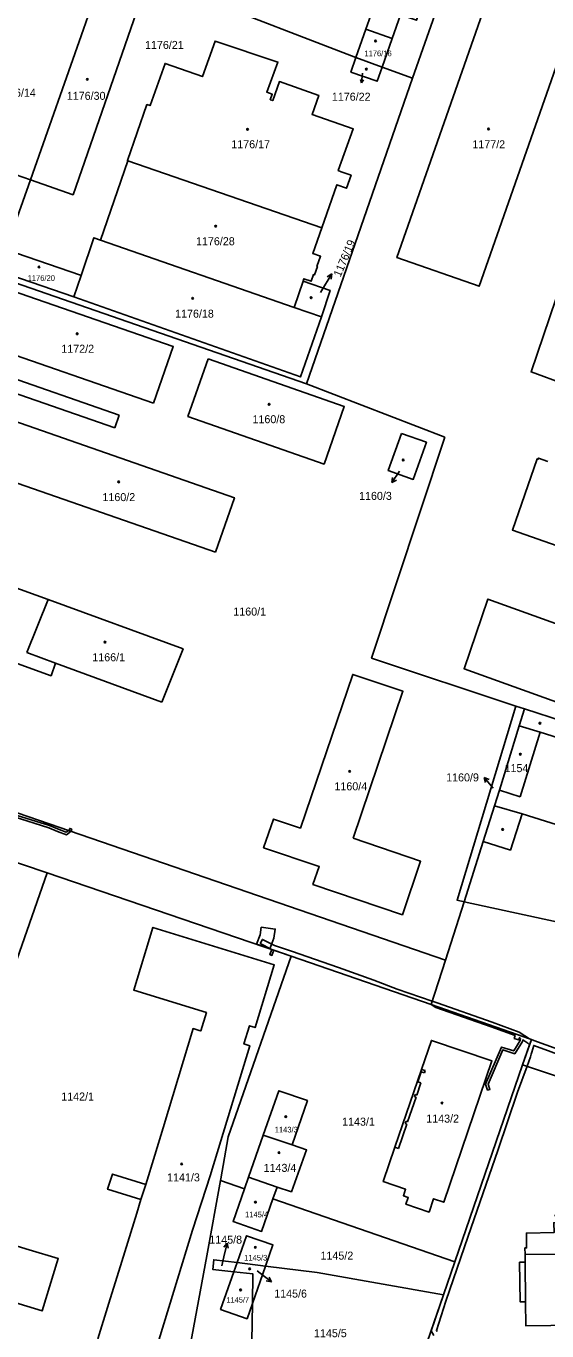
# Model space of a CAD drawing. Extents: x -756746 to -753363, y -1166406 to -1161727.
# Drawn here: x -755081.7 to -754971.1, y -1163469.4 to -1163192.1 of the extents above; entities that cross this region are included whole.
import ezdxf

# ---------------------------------------------------------------- set-up
doc = ezdxf.new("R2010")
doc.units = 0
for name, color, linetype in [('Hranice parcel', 7, 'Continuous'), ('Parcelní čísla', 7, 'Continuous'), ('Pop  PČ popisy', 7, 'Continuous'), ('Vnitřní kresba', 7, 'Continuous'), ('Věcná břemena k části', 7, 'Continuous'), ('Značky budov', 7, 'Continuous')]:
    doc.layers.add(name, color=color, linetype=linetype)

msp = doc.modelspace()

# ---------------------------------------------------------------- linework, layer by layer
at = {"layer": 'Hranice parcel'}
for p, q in [((-754999.6, -1163203.2), (-754988.08, -1163170.34)), ((-755064.46, -1163178.37), (-755011.63, -1163198.83)), ((-755011.63, -1163198.83), (-755009.51, -1163192.8)), ((-755009.51, -1163192.8), (-755003.93, -1163194.77)), ((-755003.93, -1163194.77), (-755006.05, -1163200.83)), ((-755011.63, -1163198.83), (-755006.05, -1163200.83)), ((-755006.05, -1163200.83), (-754999.6, -1163203.2)), ((-755022.11, -1163268.11), (-754999.6, -1163203.2)), ((-755065.87, -1163237.6), (-755060.02, -1163220.77)), ((-755060.02, -1163220.77), (-755018.87, -1163234.99)), ((-755080.75, -1163224.81), (-755085.97, -1163239.58)), ((-755024.74, -1163251.9), (-755065.87, -1163237.6)), ((-755022.11, -1163268.11), (-755087.65, -1163245.43)), ((-755087.46, -1163244.18), (-755071.51, -1163249.63)), ((-755069.97, -1163245.09), (-755071.51, -1163249.63)), ((-755022.85, -1163246.34), (-755024.74, -1163251.9)), ((-755018.95, -1163253.89), (-755024.74, -1163251.9)), ((-754992.76, -1163279.49), (-755022.11, -1163268.11)), ((-755081.49, -1163325.25), (-755076.96, -1163313.94)), ((-755075.42, -1163327.49), (-755081.49, -1163325.25)), ((-755052.86, -1163335.8), (-755075.42, -1163327.49)), ((-754975.84, -1163337.22), (-754977.67, -1163336.61)), ((-754992.62, -1163390.59), (-755123.22, -1163345.63)), ((-754984.58, -1163365.37), (-754988.67, -1163378.2)), ((-755077.18, -1163372.02), (-755088.68, -1163368.18)), ((-755093.02, -1163417.33), (-755077.18, -1163372.02)), ((-755025.39, -1163389.75), (-755077.18, -1163372.02)), ((-754988.67, -1163378.2), (-754992.62, -1163390.59)), ((-754949, -1163386.84), (-754988.67, -1163378.2)), ((-754995.64, -1163400.06), (-755025.39, -1163389.75)), ((-754992.62, -1163390.59), (-754995.64, -1163400.06)), ((-755003.34, -1163430.36), (-754997.68, -1163413.82)), ((-754990.59, -1163454.72), (-754976.28, -1163412.82)), ((-755034.42, -1163436.72), (-755031.29, -1163427.76)), ((-755031.29, -1163427.76), (-755025.16, -1163429.82)), ((-755035.29, -1163439.22), (-755034.42, -1163436.72)), ((-755034.42, -1163436.72), (-755028.36, -1163438.84)), ((-755040.36, -1163437.46), (-755035.29, -1163439.22)), ((-755028.36, -1163438.84), (-755029.23, -1163441.32)), ((-755029.23, -1163441.32), (-754990.59, -1163454.72)), ((-755037.55, -1163456.81), (-755036.87, -1163454.87)), ((-755036.87, -1163454.87), (-755030.82, -1163455.63)), ((-755030.82, -1163455.63), (-755033.61, -1163463.59)), ((-754993.02, -1163461.74), (-754990.59, -1163454.72)), ((-754993.02, -1163461.74), (-754999.45, -1163480.35)), ((-755033.85, -1163480.2), (-755033.61, -1163463.59))]:
    msp.add_line(p, q, dxfattribs=at)
for points in [[(-755009.51, -1163192.8), (-755007.76, -1163187.79), (-755010.83, -1163186.74), (-755004.56, -1163168.62), (-754992.53, -1163172.69), (-754998.73, -1163190.87), (-755002.14, -1163189.71), (-755003.93, -1163194.77)], [(-755066.48, -1163184.2), (-755057.59, -1163187.29), (-755071.68, -1163227.95), (-755080.75, -1163224.81)], [(-755080.75, -1163224.81), (-755069.44, -1163192.77), (-755066.48, -1163184.2)], [(-754965.35, -1163190), (-754982.85, -1163183.86), (-755002.92, -1163241.33), (-754985.48, -1163247.4), (-754965.35, -1163190)], [(-755060.02, -1163220.77), (-755060.15, -1163220.72), (-755056.01, -1163208.79), (-755055.33, -1163209.03), (-755052.13, -1163200.07), (-755044.21, -1163202.87), (-755041.53, -1163195.3), (-755028.2, -1163199.78), (-755030.55, -1163206.18), (-755029.39, -1163206.59), (-755029.8, -1163207.78), (-755029.28, -1163207.96), (-755027.87, -1163203.93), (-755019.53, -1163206.84), (-755020.94, -1163210.88), (-755012.19, -1163213.94), (-755015.38, -1163222.83), (-755014.73, -1163223.08), (-755012.64, -1163223.81), (-755013.59, -1163226.58), (-755015.69, -1163225.85), (-755018.87, -1163234.99)], [(-755011.63, -1163198.83), (-755012.7, -1163201.9), (-755007.13, -1163203.86), (-755006.05, -1163200.83)], [(-755080.75, -1163224.81), (-755087.33, -1163222.53), (-755098.73, -1163213.39)], [(-755069.97, -1163245.09), (-755067.27, -1163237.11), (-755065.87, -1163237.6)], [(-755018.87, -1163234.99), (-755020.78, -1163240.45), (-755019.14, -1163241.03), (-755019.9, -1163243.2), (-755019.79, -1163243.24), (-755020.4, -1163245), (-755020.66, -1163244.91), (-755021.15, -1163246.33), (-755022.66, -1163245.8), (-755022.85, -1163246.34)], [(-755069.97, -1163245.09), (-755070.09, -1163245.05), (-755085.97, -1163239.58)], [(-754959.33, -1163245.02), (-754966.53, -1163242.46), (-754974.42, -1163265.6), (-754967.11, -1163268.27), (-754959.14, -1163245.31), (-754959.4, -1163245.21), (-754959.33, -1163245.02)], [(-755054.61, -1163272.23), (-755050.42, -1163260.23), (-755086.62, -1163247.7), (-755090.95, -1163259.63), (-755054.61, -1163272.23)], [(-755022.85, -1163246.34), (-755017.1, -1163248.29), (-755018.95, -1163253.89)], [(-755018.95, -1163253.89), (-755023.39, -1163266.66), (-755071.51, -1163249.63)], [(-755043.02, -1163262.81), (-755047.3, -1163275.05), (-755018.37, -1163285.18), (-755014.09, -1163272.94), (-755043.02, -1163262.81)], [(-755041.45, -1163303.92), (-755037.43, -1163292.33), (-755085.86, -1163275.44), (-755089.9, -1163287.02), (-755041.45, -1163303.92)], [(-755001.93, -1163278.68), (-755004.74, -1163286.58), (-754999.43, -1163288.44), (-754996.64, -1163280.55), (-755001.93, -1163278.68)], [(-754977.67, -1163336.61), (-755008.31, -1163326.43), (-754992.76, -1163279.49)], [(-754926.15, -1163317.56), (-754978.39, -1163299.2), (-754973.14, -1163284.11), (-754972.95, -1163284.18), (-754972.86, -1163283.91), (-754970.84, -1163284.63)], [(-755108.01, -1163302.78), (-755085.41, -1163310.93), (-755076.96, -1163313.94)], [(-755076.96, -1163313.94), (-755048.33, -1163324.48), (-755052.86, -1163335.8)], [(-754937.12, -1163347.23), (-754931.87, -1163332.5), (-754983.59, -1163313.89), (-754988.65, -1163328.68), (-754937.12, -1163347.23)], [(-755075.42, -1163327.49), (-755076.36, -1163330.16), (-755090.65, -1163325.03), (-755113.09, -1163317.1)], [(-755012.24, -1163364.69), (-755001.63, -1163333.47), (-755012.28, -1163329.89), (-755023.39, -1163362.54), (-755029.12, -1163360.61), (-755031.23, -1163366.72), (-755019.4, -1163370.73), (-755020.74, -1163374.51), (-755001.75, -1163380.97), (-754997.88, -1163369.57), (-755012.24, -1163364.69)], [(-754977.67, -1163336.61), (-754990.14, -1163377.87), (-754988.67, -1163378.2)], [(-754975.84, -1163337.22), (-754976.94, -1163340.8), (-754981.14, -1163354.49), (-754982.17, -1163357.83), (-754984.58, -1163365.37)], [(-754945.86, -1163346.82), (-754967.51, -1163339.89), (-754975.84, -1163337.22)], [(-754984.58, -1163365.37), (-754978.83, -1163367.21), (-754976.35, -1163359.5), (-754943.16, -1163369.89)], [(-755054.5, -1163474.8), (-755046.29, -1163448), (-755042.52, -1163436.25), (-755042.34, -1163435.7), (-755034.18, -1163408.79), (-755035.41, -1163408.42), (-755034.23, -1163404.56), (-755033.03, -1163404.93), (-755028.95, -1163391.59), (-755054.71, -1163383.64), (-755058.8, -1163397), (-755043.37, -1163401.75), (-755044.58, -1163405.65), (-755044.93, -1163405.54), (-755046.21, -1163405.15), (-755052.56, -1163426.2), (-755054.34, -1163432.07)], [(-755040.36, -1163437.46), (-755040.29, -1163437.04), (-755038.74, -1163428.18), (-755025.39, -1163389.75)], [(-754976.28, -1163412.82), (-754974.36, -1163407.43), (-754995.64, -1163400.06)], [(-754997.68, -1163413.82), (-754995.58, -1163407.67), (-754982.75, -1163412), (-754992.98, -1163442.04), (-754995.13, -1163441.3), (-754996.1, -1163444.15), (-755001, -1163442.47), (-755000.5, -1163441.03), (-755001.55, -1163440.67), (-755001.07, -1163439.27), (-755005.83, -1163437.64), (-755003.34, -1163430.36)], [(-754976.28, -1163412.82), (-754969.45, -1163415.08), (-754968.2, -1163415.47), (-754968.87, -1163417.75), (-754964.78, -1163418.08), (-754964.77, -1163416.83), (-754959.89, -1163413.25), (-754928.07, -1163424.22), (-754916.23, -1163428.3), (-754881.69, -1163440.29), (-754880.64, -1163441.28)], [(-755031.29, -1163427.76), (-755027.99, -1163418.36), (-755021.93, -1163420.44), (-755025.16, -1163429.82)], [(-755025.16, -1163429.82), (-755022.1, -1163430.92), (-755025.3, -1163439.83), (-755028.36, -1163438.84)], [(-755054.34, -1163432.07), (-755056.26, -1163438.27), (-755063.34, -1163436.07), (-755064.34, -1163439.29), (-755057.26, -1163441.49), (-755058.16, -1163444.39), (-755061.34, -1163454.66), (-755064.07, -1163463.46), (-755066.44, -1163471.1)], [(-755048.2, -1163480.2), (-755043.3, -1163453.4), (-755040.36, -1163437.46)], [(-755029.23, -1163441.32), (-755031.66, -1163448.24), (-755037.71, -1163446.12), (-755035.29, -1163439.22)], [(-754933.03, -1163471.32), (-754933.06, -1163467.74), (-754975.53, -1163468.31), (-754975.59, -1163463.19), (-754976.76, -1163463.2), (-754976.87, -1163454.8), (-754975.68, -1163454.79), (-754975.7, -1163453.16), (-754975.72, -1163451.75), (-754975.38, -1163451.75), (-754975.4, -1163448.61), (-754969.54, -1163448.5), (-754969.61, -1163446.4), (-754968.44, -1163446.34), (-754968.52, -1163444.85), (-754969.46, -1163444.87)], [(-755092.82, -1163448.53), (-755096.2, -1163459.64), (-755078.21, -1163465.12), (-755074.83, -1163454), (-755080.98, -1163452.13), (-755092.82, -1163448.53)], [(-755036.87, -1163454.87), (-755034.87, -1163449.15), (-755029.24, -1163451.13), (-755030.82, -1163455.63)], [(-755037.55, -1163456.81), (-755042.01, -1163456.32), (-755041.81, -1163454.25), (-755036.87, -1163454.87)], [(-755030.82, -1163455.63), (-755019.87, -1163457), (-754993.02, -1163461.74)], [(-755033.61, -1163463.59), (-755034.73, -1163466.8), (-755040.36, -1163464.83), (-755037.55, -1163456.81)], [(-755037.55, -1163456.81), (-755033.51, -1163457.25), (-755033.61, -1163463.59)]]:
    msp.add_lwpolyline(points, dxfattribs=at)
at = {"layer": 'Pop  PČ popisy'}
for p, q in [((-755010.41, -1163204.15), (-755010.68, -1163203.44)), ((-755010.2, -1163202.12), (-755010.41, -1163204.15)), ((-755010.41, -1163204.15), (-755010, -1163203.51)), ((-755018.32, -1163247.35), (-755016.77, -1163244.78)), ((-755016.77, -1163244.78), (-755017.72, -1163245.38)), ((-755016.77, -1163244.78), (-755016.86, -1163245.89)), ((-755019.14, -1163248.74), (-755018.32, -1163247.35)), ((-755002.35, -1163286.72), (-755003.96, -1163289.11)), ((-755003.96, -1163289.11), (-755003.82, -1163288.04)), ((-755003.96, -1163289.11), (-755003.03, -1163288.58)), ((-754982.45, -1163354.07), (-754984.38, -1163351.77)), ((-754984.38, -1163351.77), (-754983.35, -1163352.22)), ((-754984.38, -1163351.77), (-754984.12, -1163352.86)), ((-755038.98, -1163450.73), (-755039.7, -1163451.59)), ((-755039.66, -1163453.65), (-755038.98, -1163450.73)), ((-755038.98, -1163450.73), (-755038.72, -1163451.81)), ((-755040.11, -1163455.57), (-755039.66, -1163453.65)), ((-755032.56, -1163456.64), (-755031.92, -1163457.14)), ((-755031.92, -1163457.14), (-755029.56, -1163458.99)), ((-755029.56, -1163458.99), (-755030.65, -1163458.77)), ((-755029.56, -1163458.99), (-755030.04, -1163457.98))]:
    msp.add_line(p, q, dxfattribs=at)
at = {"layer": 'Vnitřní kresba'}
for p, q in [((-755061.86, -1163274.83), (-755094.08, -1163263.54)), ((-755095.06, -1163266.29), (-755062.83, -1163277.47)), ((-755062.83, -1163277.47), (-755061.86, -1163274.83)), ((-754972.47, -1163342.18), (-754976.94, -1163340.8)), ((-754972.47, -1163342.18), (-754976.75, -1163355.87)), ((-754968.69, -1163343.35), (-754972.47, -1163342.18)), ((-754976.75, -1163355.87), (-754981.14, -1163354.49)), ((-754982.17, -1163357.83), (-754976.35, -1163359.5)), ((-754998.49, -1163416.44), (-754997.78, -1163414.34)), ((-754997.78, -1163414.34), (-754997.09, -1163414.58)), ((-754996.92, -1163414.08), (-754997.68, -1163413.82)), ((-754997.09, -1163414.58), (-754996.92, -1163414.08)), ((-754998.7, -1163419.28), (-754997.81, -1163416.67)), ((-754997.81, -1163416.67), (-754998.49, -1163416.44)), ((-755000.64, -1163424.97), (-754998.86, -1163419.75)), ((-754999.19, -1163419.64), (-754999.03, -1163419.16)), ((-754998.86, -1163419.75), (-754999.19, -1163419.64)), ((-754999.03, -1163419.16), (-754998.7, -1163419.28)), ((-755002.58, -1163430.62), (-755000.81, -1163425.44)), ((-755001.14, -1163425.33), (-755000.98, -1163424.85)), ((-755000.81, -1163425.44), (-755001.14, -1163425.33)), ((-755000.98, -1163424.85), (-755000.64, -1163424.97)), ((-755003.34, -1163430.36), (-755002.58, -1163430.62)), ((-755056.26, -1163438.27), (-755057.26, -1163441.49)), ((-754975.7, -1163453.16), (-754968.38, -1163453.07)), ((-754975.68, -1163454.79), (-754975.59, -1163463.19))]:
    msp.add_line(p, q, dxfattribs=at)
at = {"layer": 'Věcná břemena k části'}
for points in [[(-755084.37, -1163360.09), (-755076.85, -1163362.47), (-755075.01, -1163363.26), (-755073.06, -1163363.99), (-755072.08, -1163363.23), (-755072.56, -1163363.07), (-755073.14, -1163363.43), (-755074.65, -1163362.86), (-755076.66, -1163362.01), (-755084.44, -1163359.59)], [(-754966.23, -1163410.44), (-754973.85, -1163407.68), (-754974.36, -1163407.43), (-754974.78, -1163408.62), (-754976.28, -1163412.82), (-754990.59, -1163454.72), (-754993.02, -1163461.74), (-754995.65, -1163469.34), (-754995.07, -1163470.37)], [(-754994.39, -1163469.51), (-754994.51, -1163469.28), (-754992.54, -1163463.08), (-754987.79, -1163449.24), (-754981.52, -1163431.04), (-754977.32, -1163418.62), (-754975.29, -1163413.15), (-754974.54, -1163411.14), (-754974.4, -1163410.6), (-754974.3, -1163410.17), (-754973.87, -1163408.73), (-754966.51, -1163411.4)]]:
    msp.add_lwpolyline(points, dxfattribs=at)
for points in [[(-755071.92, -1163362.76), (-755072.39, -1163362.6), (-755072.56, -1163363.07), (-755072.08, -1163363.23)], [(-755032.73, -1163387.24), (-755029.89, -1163388.21), (-755029.03, -1163385.96), (-755028.76, -1163384), (-755031.74, -1163383.6), (-755031.95, -1163385.22)], [(-755031.92, -1163387.1), (-755029.51, -1163388.34), (-755029.06, -1163388.5), (-755025.39, -1163389.75), (-754995.64, -1163400.06), (-754995.4, -1163399.31), (-755002.85, -1163396.74), (-755007.79, -1163394.84), (-755015.32, -1163392.2), (-755025.3, -1163388.72), (-755028.91, -1163387.48), (-755031.48, -1163386.2)], [(-755029.06, -1163388.5), (-755029.51, -1163388.34), (-755029.93, -1163389.4), (-755029.47, -1163389.58)], [(-754994.34, -1163399.67), (-754995.4, -1163399.31), (-754995.64, -1163400.06), (-754974.75, -1163407.29), (-754976.98, -1163405.88), (-754982.69, -1163403.81)], [(-754974.75, -1163407.29), (-754995.64, -1163400.06), (-754994.62, -1163400.63), (-754982.93, -1163404.79), (-754977.81, -1163406.64), (-754978.01, -1163407.24), (-754977.08, -1163407.56), (-754976.92, -1163407.1), (-754976.64, -1163407.28), (-754976.74, -1163407.67), (-754978.12, -1163409.89), (-754980.73, -1163409.06), (-754984.1, -1163416.94), (-754983.65, -1163418.23), (-754983.17, -1163418.07), (-754983.56, -1163416.96), (-754980.45, -1163409.68), (-754977.9, -1163410.49), (-754976.28, -1163407.87), (-754976.2, -1163407.56), (-754975.09, -1163408.27), (-754974.78, -1163408.62), (-754974.36, -1163407.43)]]:
    msp.add_lwpolyline(points, close=True, dxfattribs=at)
at = {"layer": 'Značky budov'}
for centre in [(-755007.45, -1163195.28), (-755009.41, -1163201.27), (-755068.66, -1163203.45), (-755034.63, -1163214.07), (-754983.46, -1163213.99), (-755041.4, -1163234.64), (-755078.93, -1163243.31), (-755046.27, -1163249.97), (-755021.14, -1163249.84), (-755070.81, -1163257.51), (-755030.05, -1163272.48), (-755001.58, -1163284.31), (-755062, -1163288.97), (-755064.89, -1163323.02), (-754972.56, -1163340.26), (-754976.7, -1163346.84), (-755012.95, -1163350.48), (-754980.45, -1163362.83), (-754993.35, -1163420.97), (-755026.51, -1163423.86), (-755027.96, -1163431.51), (-755048.63, -1163433.91), (-755032.95, -1163442.03), (-755032.98, -1163451.64), (-755034.17, -1163456.21), (-755036.12, -1163460.66)]:
    msp.add_circle(centre, 0.175, dxfattribs=at)

# ---------------------------------------------------------------- texts
at = {"layer": 'Parcelní čísla'}
for s, height, p in [('1176/21', 1.7, (-755056.4, -1163196.98)), ('1176/16', 1.2, (-755009.82, -1163198.52)), ('1176/14', 1.7, (-755087.81, -1163207.13)), ('1176/30', 1.7, (-755073.01, -1163207.79)), ('1176/22', 1.7, (-755016.73, -1163207.98)), ('1176/17', 1.7, (-755038.08, -1163218.08)), ('1177/2', 1.7, (-754986.89, -1163218.09)), ('1176/28', 1.7, (-755045.57, -1163238.69)), ('1176/20', 1.2, (-755081.33, -1163246.26)), ('1176/18', 1.7, (-755050.01, -1163254.08)), ('1172/2', 1.7, (-755074.17, -1163261.53)), ('1160/8', 1.7, (-755033.58, -1163276.51)), ('1160/2', 1.7, (-755065.44, -1163293.06)), ('1160/3', 1.7, (-755010.95, -1163292.8)), ('1160/1', 1.7, (-755037.65, -1163317.38)), ('1166/1', 1.7, (-755067.59, -1163327.09)), ('1160/9', 1.7, (-754992.46, -1163352.62)), ('1154', 1.7, (-754980.06, -1163350.65)), ('1160/4', 1.7, (-755016.18, -1163354.51)), ('1142/1', 1.7, (-755074.19, -1163420.43)), ('1143/2', 1.7, (-754996.68, -1163425.12)), ('1143/3', 1.2, (-755028.86, -1163427.22)), ('1143/1', 1.7, (-755014.55, -1163425.77)), ('1143/4', 1.7, (-755031.22, -1163435.59)), ('1141/3', 1.7, (-755051.71, -1163437.61)), ('1145/4', 1.2, (-755035.16, -1163445.25)), ('1145/8', 1.7, (-755042.75, -1163450.85)), ('1145/3', 1.2, (-755035.35, -1163454.43)), ('1145/2', 1.7, (-755019.14, -1163454.24)), ('1145/7', 1.139, (-755039.12, -1163463.36)), ('1145/6', 1.7, (-755028.97, -1163462.31)), ('1145/5', 1.7, (-755020.52, -1163470.72))]:
    msp.add_text(s, height=height, dxfattribs=at).set_placement(p)
msp.add_text('1176/19', height=1.7, rotation=67, dxfattribs=at).set_placement((-755014.9, -1163245.56))

doc.saveas('drawing.dxf')
